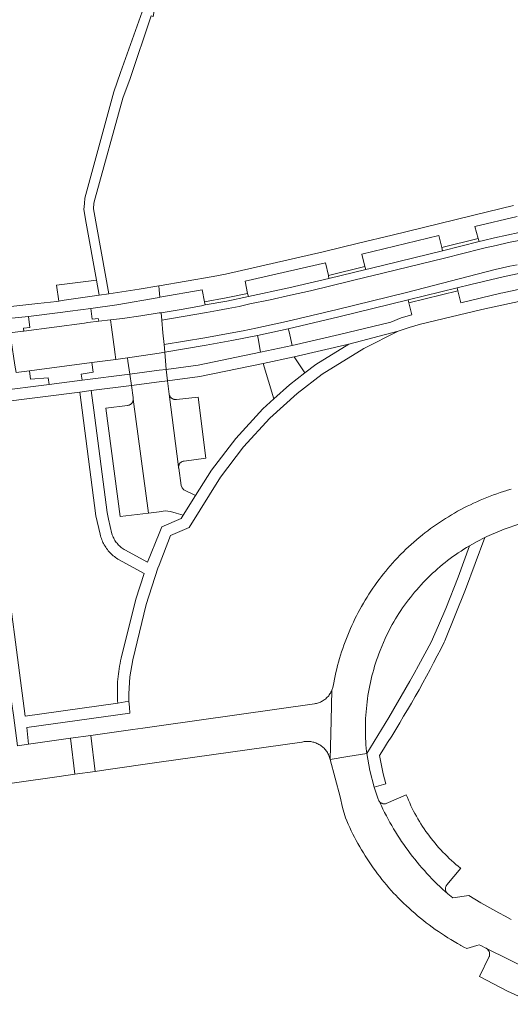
# Model space of a CAD drawing. Extents: x 146402 to 164798, y 455483 to 464134.
# Tile 302 of 575: x 158478 to 158556, y 459741 to 459897. Entities that reach past the tile are written whole.
import ezdxf

# ---------------------------------------------------------------- set-up
doc = ezdxf.new("R2010")
doc.units = 0
doc.header["$LTSCALE"] = 0.2
for name, color, linetype, lineweight in [('B-XX-VH-VERHARDING_ASFALT-GV', 252, 'CONTINUOUS', 18), ('B-XX-VH-VERHARDING_BETONSTRAATSTEEN-GV', 252, 'CONTINUOUS', 18), ('B-XX-VH-VERHARDING_TEGEL-GV', 252, 'CONTINUOUS', 18)]:
    doc.layers.add(name, color=color, linetype=linetype, lineweight=lineweight)

msp = doc.modelspace()

# ---------------------------------------------------------------- linework, layer by layer
at = {"layer": 'B-XX-VH-VERHARDING_ASFALT-GV'}
for points in [[(158557.09, 459863.094), (158553.14, 459862.24), (158551.4, 459861.85), (158550.74, 459861.66), (158544.92, 459860.22), (158533.42, 459857.38), (158532.76, 459857.23), (158526.9, 459855.8), (158520.537, 459854.32), (158514.15, 459852.95), (158510.731, 459852.224), (158507.29, 459851.61), (158506.68, 459851.49), (158503.503, 459850.916), (158500.319, 459850.383), (158500.423, 459849.202), (158507.481, 459850.425), (158509.217, 459850.72), (158510.948, 459851.044), (158512.673, 459851.396), (158514.392, 459851.775), (158517.599, 459852.448), (158520.8, 459853.149), (158523.995, 459853.878), (158527.184, 459854.634), (158533.035, 459856.062), (158533.697, 459856.212), (158545.208, 459859.055), (158551.05, 459860.501), (158551.697, 459860.687), (158553.415, 459861.072), (158555.356, 459861.51), (158557.304, 459861.913)], [(158557.304, 459861.913), (158555.356, 459861.51), (158553.415, 459861.072), (158551.697, 459860.687), (158551.05, 459860.501), (158545.208, 459859.055), (158533.697, 459856.212), (158533.035, 459856.062), (158527.184, 459854.634), (158523.995, 459853.878), (158520.8, 459853.149), (158517.599, 459852.448), (158514.392, 459851.775), (158512.673, 459851.396), (158510.948, 459851.044), (158509.217, 459850.72), (158507.481, 459850.425), (158500.423, 459849.202), (158500.598, 459847.214), (158500.764, 459845.325), (158507.224, 459846.392), (158509.248, 459846.752), (158511.269, 459847.129), (158513.287, 459847.522), (158515.301, 459847.932), (158520.183, 459849.01), (158528.219, 459850.897), (158539.186, 459853.596), (158553.283, 459857.234), (158554.43, 459857.508), (158555.581, 459857.765), (158556.736, 459858.007)], [(158556.736, 459858.007), (158555.581, 459857.765), (158554.43, 459857.508), (158553.283, 459857.234), (158539.186, 459853.596), (158528.219, 459850.897), (158520.183, 459849.01), (158515.301, 459847.932), (158513.287, 459847.522), (158511.269, 459847.129), (158509.248, 459846.752), (158507.224, 459846.392), (158500.764, 459845.325), (158500.87, 459844.12), (158507.43, 459845.21), (158511.501, 459845.952), (158515.56, 459846.76), (158520.45, 459847.84), (158528.5, 459849.73), (158539.47, 459852.43), (158547.24, 459854.31), (158549.43, 459854.84), (158554.54, 459856.1), (158558.96, 459857.011)]]:
    msp.add_lwpolyline(points, dxfattribs=at)
for points in [[(158500.423, 459849.202), (158500.319, 459850.383), (158499.998, 459850.348), (158497.09, 459849.888), (158494.174, 459849.484), (158492.302, 459849.253), (158492.46, 459848.07), (158492.98, 459844.172), (158492.986, 459844.124), (158493.138, 459842.983), (158494.976, 459843.231), (158497.491, 459843.585), (158500, 459843.977), (158500.87, 459844.12), (158500.764, 459845.325), (158500.598, 459847.214)], [(158492.46, 459848.07), (158492.302, 459849.253), (158490.41, 459849.02), (158488.71, 459848.81), (158488.147, 459848.736), (158478.524, 459847.465), (158478.355, 459847.443), (158476.379, 459847.19), (158476.554, 459845.994), (158477.131, 459842.065), (158477.305, 459840.88), (158479.436, 459841.162), (158489.323, 459842.468), (158493.138, 459842.983), (158492.986, 459844.124), (158492.98, 459844.172)]]:
    msp.add_lwpolyline(points, close=True, dxfattribs=at)
at = {"layer": 'B-XX-VH-VERHARDING_BETONSTRAATSTEEN-GV'}
for points in [[(158520.59, 459847.36), (158520.45, 459847.84), (158515.56, 459846.76), (158515.67, 459846.27), (158516.08, 459844.11), (158521.07, 459845.2)], [(158501.11, 459841.39), (158500.87, 459844.12), (158500, 459843.977), (158497.491, 459843.585), (158494.976, 459843.231), (158495.05, 459842.7), (158495.35, 459840.64), (158500, 459841.245)], [(158523.1, 459840.83), (158521.38, 459843.39), (158516.47, 459842.32), (158518.18, 459836.72), (158520.66, 459838.94)], [(158501.56, 459837.45), (158501.32, 459839.58), (158500, 459839.407), (158495.6, 459838.83), (158495.852, 459836.959), (158495.88, 459836.75), (158495.89, 459836.671), (158498.28, 459818.601), (158500, 459818.816), (158500.92, 459818.93), (158501.816, 459818.845), (158502.68, 459818.59), (158503.8, 459818.24), (158505.73, 459821.38), (158503.93, 459822.31), (158503.649, 459822.591), (158503.48, 459822.95), (158503.09, 459825.74), (158503.085, 459825.767), (158503.077, 459825.853), (158503.076, 459825.94)], [(158498.28, 459818.601), (158495.89, 459836.671), (158495.887, 459836.602), (158495.876, 459836.512), (158495.857, 459836.424), (158495.831, 459836.339), (158495.797, 459836.255), (158495.755, 459836.175), (158495.707, 459836.099), (158495.652, 459836.028), (158495.592, 459835.962), (158495.525, 459835.901), (158495.453, 459835.847), (158495.377, 459835.799), (158495.297, 459835.758), (158495.214, 459835.725), (158495.127, 459835.699), (158495.039, 459835.68), (158494.95, 459835.67), (158491.53, 459835.22), (158493.79, 459818.04)], [(158501.586, 459837.359), (158501.56, 459837.45), (158503.076, 459825.94), (158503.083, 459826.026), (158503.098, 459826.111), (158503.121, 459826.195), (158503.152, 459826.276), (158503.189, 459826.353), (158503.234, 459826.427), (158503.286, 459826.497), (158503.343, 459826.561), (158503.407, 459826.62), (158503.475, 459826.673), (158503.549, 459826.719), (158503.626, 459826.758), (158503.706, 459826.79), (158503.789, 459826.815), (158503.874, 459826.831), (158503.96, 459826.84), (158507.41, 459827.29), (158506.16, 459837.01), (158502.74, 459836.6), (158502.67, 459836.596), (158502.576, 459836.598), (158502.482, 459836.608), (158502.389, 459836.626), (158502.298, 459836.652), (158502.209, 459836.685), (158502.124, 459836.726), (158502.042, 459836.773), (158501.965, 459836.828), (158501.893, 459836.889), (158501.826, 459836.955), (158501.764, 459837.027), (158501.709, 459837.104), (158501.661, 459837.186), (158501.62, 459837.271)], [(158527.258, 459785.674), (158527.373, 459790.48), (158527.308, 459790.331), (158527.234, 459790.182), (158527.153, 459790.036), (158527.065, 459789.895), (158526.971, 459789.757), (158526.87, 459789.625), (158526.762, 459789.497), (158526.649, 459789.375), (158526.53, 459789.258), (158526.405, 459789.147), (158526.276, 459789.042), (158526.141, 459788.944), (158526.002, 459788.852), (158525.859, 459788.767), (158525.711, 459788.689), (158525.56, 459788.618), (158525.406, 459788.554), (158525.249, 459788.498), (158525.09, 459788.449), (158524.928, 459788.408), (158524.765, 459788.375), (158524.6, 459788.35), (158500, 459784.862), (158497.41, 459784.494), (158495.795, 459784.266), (158489.141, 459783.323), (158489.853, 459777.61), (158491.554, 459777.852), (158500, 459779.052), (158522.59, 459782.26), (158522.652, 459782.275), (158522.821, 459782.311), (158522.99, 459782.339), (158523.161, 459782.359), (158523.332, 459782.371), (158523.504, 459782.375), (158523.676, 459782.371), (158523.848, 459782.359), (158524.019, 459782.339), (158524.188, 459782.311), (158524.356, 459782.275), (158524.523, 459782.231), (158524.687, 459782.18), (158524.849, 459782.121), (158525.007, 459782.055), (158525.163, 459781.981), (158525.315, 459781.901), (158525.462, 459781.813), (158525.606, 459781.718), (158525.745, 459781.617), (158525.88, 459781.51), (158526.009, 459781.396), (158526.132, 459781.277), (158526.25, 459781.152), (158526.363, 459781.022), (158526.468, 459780.886), (158526.568, 459780.746), (158526.661, 459780.601), (158526.747, 459780.452), (158526.826, 459780.299), (158526.898, 459780.143), (158526.962, 459779.984), (158527.019, 459779.822), (158527.068, 459779.657), (158527.11, 459779.49)], [(158489.853, 459777.61), (158489.141, 459783.323), (158485.913, 459782.865), (158486.625, 459777.151)], [(158539.337, 459773.472), (158539.16, 459773.91), (158535.98, 459772.5), (158535.964, 459772.495), (158535.878, 459772.474), (158535.791, 459772.461), (158535.702, 459772.455), (158535.614, 459772.458), (158535.526, 459772.468), (158535.439, 459772.487), (158535.354, 459772.513), (158535.272, 459772.546), (158535.194, 459772.587), (158535.119, 459772.635), (158535.049, 459772.69), (158534.984, 459772.75), (158534.925, 459772.816), (158534.881, 459772.875), (158534.972, 459772.673), (158535.221, 459772.139), (158535.477, 459771.609), (158535.741, 459771.082), (158536.012, 459770.559), (158536.29, 459770.04), (158536.574, 459769.524), (158536.866, 459769.012), (158537.165, 459768.505), (158537.471, 459768.001), (158537.783, 459767.502), (158538.102, 459767.006), (158538.428, 459766.516), (158538.761, 459766.03), (158539.1, 459765.548), (158539.445, 459765.071), (158539.797, 459764.599), (158540.156, 459764.131), (158540.521, 459763.669), (158540.891, 459763.211), (158541.269, 459762.759), (158541.652, 459762.311), (158542.041, 459761.869), (158542.436, 459761.432), (158542.838, 459761.001), (158543.245, 459760.575), (158543.657, 459760.155), (158544.076, 459759.74), (158544.5, 459759.332), (158544.929, 459758.928), (158545.364, 459758.531), (158545.648, 459758.279), (158545.589, 459758.346), (158545.537, 459758.419), (158545.492, 459758.496), (158545.453, 459758.576), (158545.422, 459758.66), (158545.398, 459758.746), (158545.382, 459758.834), (158545.374, 459758.924), (158545.374, 459759.013), (158545.382, 459759.102), (158545.398, 459759.19), (158545.422, 459759.276), (158545.453, 459759.36), (158545.492, 459759.441), (158545.538, 459759.517), (158545.59, 459759.59), (158547.8, 459762.25), (158547.781, 459762.265), (158547.413, 459762.562), (158547.051, 459762.865), (158546.694, 459763.175), (158546.341, 459763.49), (158545.995, 459763.812), (158545.653, 459764.139), (158545.317, 459764.472), (158544.988, 459764.81), (158544.663, 459765.154), (158544.345, 459765.504), (158544.032, 459765.859), (158543.726, 459766.219), (158543.426, 459766.584), (158543.132, 459766.954), (158542.844, 459767.33), (158542.563, 459767.709), (158542.288, 459768.094), (158542.02, 459768.484), (158541.758, 459768.877), (158541.503, 459769.275), (158541.255, 459769.678), (158541.014, 459770.084), (158540.779, 459770.495), (158540.552, 459770.909), (158540.331, 459771.328), (158540.118, 459771.75), (158539.912, 459772.175), (158539.713, 459772.604), (158539.521, 459773.036)]]:
    msp.add_lwpolyline(points, close=True, dxfattribs=at)
for points in [[(158555.782, 459822.383), (158555.24, 459822.23), (158555.128, 459822.196), (158554.587, 459822.027), (158554.049, 459821.851), (158553.513, 459821.667), (158552.979, 459821.475), (158552.449, 459821.276), (158551.921, 459821.07), (158551.396, 459820.856), (158550.874, 459820.634), (158550.356, 459820.406), (158549.84, 459820.17), (158549.328, 459819.926), (158548.82, 459819.676), (158548.315, 459819.418), (158547.814, 459819.154), (158547.316, 459818.882), (158546.823, 459818.603), (158546.333, 459818.317), (158545.848, 459818.025), (158545.367, 459817.725), (158544.89, 459817.419), (158544.417, 459817.106), (158543.949, 459816.787), (158543.485, 459816.461), (158543.026, 459816.128), (158542.572, 459815.789), (158542.123, 459815.444), (158541.743, 459815.144), (158541.678, 459815.092), (158541.239, 459814.734), (158540.804, 459814.37), (158540.375, 459814), (158539.951, 459813.624), (158539.533, 459813.241), (158539.12, 459812.853), (158538.712, 459812.46), (158538.31, 459812.06), (158538.152, 459811.898), (158537.763, 459811.49), (158537.379, 459811.077), (158537.001, 459810.658), (158536.629, 459810.234), (158536.262, 459809.805), (158535.903, 459809.37), (158535.549, 459808.931), (158535.201, 459808.486), (158534.86, 459808.037), (158534.526, 459807.583), (158534.197, 459807.124), (158533.876, 459806.661), (158533.561, 459806.192), (158533.252, 459805.72), (158532.951, 459805.243), (158532.656, 459804.762), (158532.367, 459804.277), (158532.086, 459803.788), (158531.812, 459803.295), (158531.545, 459802.798), (158531.286, 459802.298), (158531.034, 459801.794), (158530.79, 459801.287), (158530.552, 459800.776), (158530.322, 459800.262), (158530.099, 459799.745), (158529.884, 459799.225), (158529.676, 459798.702), (158529.475, 459798.175), (158529.282, 459797.646), (158529.096, 459797.115), (158528.918, 459796.58), (158528.748, 459796.044), (158528.585, 459795.505), (158528.43, 459794.963), (158528.283, 459794.42), (158528.143, 459793.874), (158528.011, 459793.327), (158527.887, 459792.777), (158527.771, 459792.226), (158527.663, 459791.674), (158527.61, 459791.39), (158527.522, 459790.927), (158527.373, 459790.48), (158527.258, 459785.674), (158527.11, 459779.49), (158529.881, 459779.96), (158532.9, 459780.43), (158532.864, 459780.759), (158532.814, 459781.283), (158532.772, 459781.807), (158532.738, 459782.332), (158532.712, 459782.857), (158532.694, 459783.382), (158532.684, 459783.908), (158532.682, 459784.434), (158532.688, 459784.96), (158532.702, 459785.486), (158532.724, 459786.011), (158532.753, 459786.536), (158532.791, 459787.06), (158532.837, 459787.584), (158532.891, 459788.107), (158532.953, 459788.63), (158533.022, 459789.151), (158533.1, 459789.671), (158533.186, 459790.19), (158533.279, 459790.707), (158533.38, 459791.223), (158533.489, 459791.738), (158533.606, 459792.251), (158533.731, 459792.761), (158533.863, 459793.27), (158534.004, 459793.777), (158534.152, 459794.282), (158534.307, 459794.784), (158534.47, 459795.284), (158534.641, 459795.781), (158534.819, 459796.276), (158535.005, 459796.768), (158535.811, 459798.68), (158536.73, 459800.54), (158536.929, 459800.898), (158537.188, 459801.35), (158537.454, 459801.797), (158537.727, 459802.24), (158538.007, 459802.679), (158538.293, 459803.114), (158538.587, 459803.544), (158538.886, 459803.969), (158539.192, 459804.39), (158539.505, 459804.806), (158539.824, 459805.218), (158540.149, 459805.624), (158540.481, 459806.025), (158540.818, 459806.422), (158541.162, 459806.813), (158541.512, 459807.198), (158541.867, 459807.578), (158542.228, 459807.953), (158542.595, 459808.322), (158542.968, 459808.686), (158543.346, 459809.043), (158543.73, 459809.395), (158544.119, 459809.741), (158544.513, 459810.081), (158544.912, 459810.415), (158545.317, 459810.742), (158545.726, 459811.063), (158546.141, 459811.378), (158546.56, 459811.687), (158546.984, 459811.989), (158547.412, 459812.285), (158547.845, 459812.574), (158548.283, 459812.856), (158548.724, 459813.131), (158549.17, 459813.4), (158550.385, 459814.079), (158551.623, 459814.716), (158551.959, 459814.878), (158552.297, 459815.038), (158554.711, 459816.06), (158557.19, 459816.91)], [(158432.322, 459769.438), (158484.143, 459776.798), (158486.625, 459777.151), (158485.913, 459782.865), (158479.3, 459781.928), (158477.52, 459781.675)], [(158555.792, 459754.097), (158554.822, 459754.619), (158553.855, 459755.148), (158552.892, 459755.685), (158551.933, 459756.228), (158550.978, 459756.779), (158550.027, 459757.336), (158549.08, 459757.9), (158546.57, 459757.56), (158545.77, 459758.17), (158545.713, 459758.217), (158545.648, 459758.279), (158545.364, 459758.531), (158544.929, 459758.928), (158544.5, 459759.332), (158544.076, 459759.74), (158543.657, 459760.155), (158543.245, 459760.575), (158542.838, 459761.001), (158542.436, 459761.432), (158542.041, 459761.869), (158541.652, 459762.311), (158541.269, 459762.759), (158540.891, 459763.211), (158540.521, 459763.669), (158540.156, 459764.131), (158539.797, 459764.599), (158539.445, 459765.071), (158539.1, 459765.548), (158538.761, 459766.03), (158538.428, 459766.516), (158538.102, 459767.006), (158537.783, 459767.502), (158537.471, 459768.001), (158537.165, 459768.505), (158536.866, 459769.012), (158536.574, 459769.524), (158536.29, 459770.04), (158536.012, 459770.559), (158535.741, 459771.082), (158535.477, 459771.609), (158535.221, 459772.139), (158534.972, 459772.673), (158534.881, 459772.875), (158534.872, 459772.887), (158534.826, 459772.963), (158534.786, 459773.042), (158534.754, 459773.125), (158534.73, 459773.21), (158534.399, 459774.155), (158534.097, 459775.109), (158533.401, 459777.748), (158532.9, 459780.43), (158529.881, 459779.96), (158527.11, 459779.49), (158528.71, 459773.56), (158529.07, 459771.904), (158529.52, 459770.27), (158529.742, 459769.745), (158529.972, 459769.222), (158530.209, 459768.703), (158530.454, 459768.188), (158530.705, 459767.675), (158530.964, 459767.167), (158531.23, 459766.662), (158531.502, 459766.161), (158531.782, 459765.663), (158532.069, 459765.17), (158532.363, 459764.681), (158532.663, 459764.196), (158532.97, 459763.715), (158533.284, 459763.239), (158533.605, 459762.767), (158533.932, 459762.299), (158534.266, 459761.837), (158534.606, 459761.378), (158534.953, 459760.925), (158535.306, 459760.477), (158535.665, 459760.033), (158536.03, 459759.595), (158536.402, 459759.162), (158536.779, 459758.734), (158537.163, 459758.312), (158537.49, 459757.96), (158537.904, 459757.535), (158538.323, 459757.116), (158538.748, 459756.702), (158539.179, 459756.295), (158539.615, 459755.893), (158540.056, 459755.497), (158540.503, 459755.107), (158540.955, 459754.723), (158541.412, 459754.345), (158541.874, 459753.973), (158542.341, 459753.608), (158542.813, 459753.249), (158543.29, 459752.896), (158543.772, 459752.55), (158544.258, 459752.21), (158544.749, 459751.877), (158545.244, 459751.551), (158545.743, 459751.231), (158546.247, 459750.918), (158546.755, 459750.612), (158547.267, 459750.313), (158547.783, 459750.021), (158547.82, 459750), (158548.292, 459749.74), (158548.77, 459749.49), (158550.371, 459750), (158550.75, 459750.12), (158550.976, 459750), (158551.8, 459749.56), (158551.823, 459749.549), (158551.902, 459749.503), (158562.51, 459744.29)], [(158562.51, 459744.29), (158551.902, 459749.503), (158551.977, 459749.451), (158552.047, 459749.393), (158552.112, 459749.328), (158552.171, 459749.258), (158552.224, 459749.184), (158552.27, 459749.105), (158552.309, 459749.022), (158552.34, 459748.936), (158552.364, 459748.848), (158552.38, 459748.758), (158552.388, 459748.667), (158552.388, 459748.575), (158552.38, 459748.484), (158552.365, 459748.394), (158552.341, 459748.306), (158552.31, 459748.22), (158550.8, 459745.07), (158555.218, 459742.759), (158559.74, 459740.66)]]:
    msp.add_lwpolyline(points, dxfattribs=at)
at = {"layer": 'B-XX-VH-VERHARDING_TEGEL-GV'}
for points in [[(158499.363, 459899.222), (158497.812, 459899.6), (158493.879, 459888.522), (158492.786, 459885.444), (158488.207, 459868.584), (158488.156, 459867.733), (158488.054, 459866.783), (158488.442, 459864.606), (158490.056, 459855.564), (158490.483, 459853.171), (158492.009, 459853.394), (158489.605, 459866.881), (158489.657, 459867.781), (158489.858, 459868.532), (158494.235, 459884.441), (158495.391, 459887.542), (158498.714, 459897.465), (158499.03, 459897.4)], [(158550.74, 459861.66), (158550.57, 459862.14), (158544.81, 459860.72), (158544.92, 459860.22)], [(158532.76, 459857.23), (158532.61, 459857.71), (158526.83, 459856.29), (158526.9, 459855.8)], [(158490.483, 459853.171), (158490.056, 459855.564), (158483.732, 459854.75), (158484.062, 459852.233), (158484.946, 459852.362)], [(158500, 459854.016), (158499.945, 459854.644), (158496.816, 459854.096), (158492.009, 459853.394), (158490.483, 459853.171), (158484.946, 459852.362), (158484.062, 459852.233), (158483.77, 459852.19), (158480.765, 459851.863), (158472.09, 459850.92), (158472.262, 459849.279), (158472.28, 459849.11), (158479.291, 459849.791), (158484.737, 459850.478), (158485.902, 459850.634), (158489.155, 459851.07), (158493.26, 459851.62), (158500, 459852.808), (158500.108, 459852.826)], [(158514.15, 459852.95), (158513.99, 459853.42), (158510.597, 459852.733), (158507.19, 459852.12), (158507.29, 459851.61), (158510.731, 459852.224)], [(158547.36, 459853.83), (158547.24, 459854.31), (158539.47, 459852.43), (158539.59, 459851.94)], [(158489.371, 459849.357), (158489.155, 459851.07), (158485.902, 459850.634), (158484.737, 459850.478), (158479.291, 459849.791), (158479.469, 459848.059), (158478.465, 459847.927), (158478.524, 459847.465), (158488.147, 459848.736), (158488.71, 459848.81), (158490.41, 459849.02), (158490.346, 459849.485)], [(158532.42, 459844.73), (158537.88, 459847.44), (158530.07, 459845.41), (158524.85, 459842.15), (158523.1, 459840.83), (158520.66, 459838.94), (158518.18, 459836.72), (158516.43, 459835.11), (158512.13, 459830.45), (158508.27, 459825.41), (158505.73, 459821.38), (158503.8, 459818.24), (158503.5, 459817.75), (158500.43, 459816.41), (158500, 459815.345), (158498.17, 459810.81), (158494.532, 459812.753), (158494.464, 459812.794), (158494.303, 459812.898), (158494.146, 459813.009), (158493.995, 459813.126), (158493.848, 459813.25), (158493.706, 459813.379), (158493.571, 459813.514), (158493.44, 459813.655), (158493.316, 459813.801), (158493.198, 459813.952), (158493.087, 459814.108), (158492.982, 459814.269), (158492.884, 459814.433), (158492.792, 459814.602), (158492.708, 459814.774), (158492.631, 459814.95), (158492.562, 459815.129), (158492.5, 459815.31), (158491.983, 459817.642), (158491.75, 459818.69), (158489.611, 459834.901), (158489.2, 459838.02), (158487.391, 459837.801), (158489.96, 459818.14), (158490.646, 459815.226), (158490.701, 459815.008), (158490.763, 459814.791), (158490.833, 459814.578), (158490.91, 459814.366), (158490.995, 459814.158), (158491.087, 459813.953), (158491.187, 459813.751), (158491.293, 459813.553), (158491.407, 459813.359), (158491.527, 459813.169), (158491.655, 459812.983), (158491.788, 459812.802), (158491.928, 459812.626), (158492.074, 459812.455), (158492.227, 459812.289), (158492.384, 459812.129), (158492.548, 459811.974), (158492.717, 459811.826), (158492.891, 459811.683), (158493.07, 459811.547), (158493.254, 459811.417), (158493.442, 459811.294), (158493.63, 459811.18), (158497.62, 459809.02), (158496.32, 459804.94), (158493.979, 459795.553), (158493.884, 459795.143), (158493.797, 459794.731), (158493.718, 459794.318), (158493.647, 459793.903), (158493.584, 459793.487), (158493.529, 459793.07), (158493.481, 459792.652), (158493.442, 459792.233), (158493.41, 459791.813), (158493.387, 459791.393), (158493.371, 459790.972), (158493.364, 459790.552), (158493.364, 459790.131), (158493.373, 459789.71), (158493.389, 459789.29), (158493.414, 459788.87), (158493.446, 459788.45), (158493.449, 459788.42), (158495.209, 459788.739), (158495.189, 459789.326), (158495.184, 459789.914), (158495.341, 459792.624), (158495.795, 459795.301), (158497.94, 459804.08), (158499.8, 459809.84), (158500, 459810.357), (158501.81, 459815.03), (158504.73, 459816.31), (158509.71, 459824.28), (158513.36, 459829.09), (158517.52, 459833.64), (158521.86, 459837.57), (158525.83, 459840.61)], [(158489.514, 459840.958), (158489.323, 459842.468), (158479.436, 459841.162), (158479.607, 459839.819), (158482.408, 459840.065), (158482.571, 459839.01), (158487.77, 459839.673), (158487.612, 459840.66)], [(158501.32, 459839.58), (158501.11, 459841.39), (158500, 459841.245), (158495.35, 459840.64), (158495.6, 459838.83), (158500, 459839.407)], [(158478.76, 459786.39), (158472.63, 459832.89), (158470.87, 459832.58), (158476.648, 459788.343), (158476.883, 459786.55), (158477.52, 459781.675), (158479.3, 459781.928), (158479, 459784.57), (158495.369, 459786.83), (158495.271, 459787.783), (158495.209, 459788.739), (158493.449, 459788.42)], [(158548.58, 459806.48), (158551.623, 459814.716), (158550.385, 459814.079), (158549.17, 459813.4), (158547.378, 459808.409), (158545.43, 459803.477), (158544.288, 459800.784), (158543.1, 459798.11), (158542.106, 459796.253), (158541.099, 459794.402), (158540.415, 459793.164), (158539.725, 459791.93), (158536.38, 459786.14), (158532.9, 459780.43), (158533.401, 459777.748), (158534.097, 459775.109), (158535.92, 459775.62), (158535.5, 459777.22), (158534.9, 459780.14), (158535.56, 459781.165), (158536.212, 459782.193), (158536.858, 459783.226), (158537.497, 459784.264), (158538.13, 459785.305), (158538.755, 459786.351), (158539.374, 459787.401), (158539.986, 459788.454), (158540.591, 459789.512), (158541.188, 459790.574), (158541.779, 459791.639), (158542.363, 459792.709), (158542.94, 459793.782), (158543.51, 459794.859), (158544.072, 459795.94), (158544.628, 459797.024), (158545.176, 459798.112), (158545.29, 459798.34)]]:
    msp.add_lwpolyline(points, close=True, dxfattribs=at)
for points in [[(158556.15, 459867.37), (158552.04, 459866.39), (158536.91, 459862.7), (158531.57, 459861.4), (158525.97, 459860.03), (158510.52, 459856.52), (158508.55, 459856.14), (158500, 459854.661), (158499.945, 459854.644), (158500, 459854.016), (158500.108, 459852.826), (158506.82, 459854.01), (158507.19, 459852.12), (158510.597, 459852.733), (158513.99, 459853.42), (158513.63, 459855.38), (158526.35, 459858.28), (158526.83, 459856.29), (158532.61, 459857.71), (158532.13, 459859.66), (158544.33, 459862.65), (158544.81, 459860.72), (158550.57, 459862.14), (158550.05, 459864.07), (158556.77, 459865.64)], [(158558.58, 459854.44), (158554.49, 459853.55), (158554.14, 459853.48), (158547.84, 459851.95), (158547.36, 459853.83), (158539.59, 459851.94), (158540.039, 459850.066), (158538.341, 459849.598), (158536.72, 459848.91), (158528.57, 459846.94), (158521.07, 459845.2), (158516.08, 459844.11), (158506.19, 459842.07), (158501.11, 459841.39), (158501.32, 459839.58), (158506.44, 459840.24), (158516.47, 459842.32), (158521.38, 459843.39), (158530.07, 459845.41), (158537.88, 459847.44), (158539.632, 459848.05), (158541.41, 459848.58), (158551.13, 459850.87), (158557.513, 459852.253)], [(158474.35, 459836.14), (158487.391, 459837.801), (158489.2, 459838.02), (158495.6, 459838.83), (158495.35, 459840.64), (158487.77, 459839.673), (158482.571, 459839.01), (158474.1, 459837.93)]]:
    msp.add_lwpolyline(points, dxfattribs=at)

doc.saveas('drawing.dxf')
